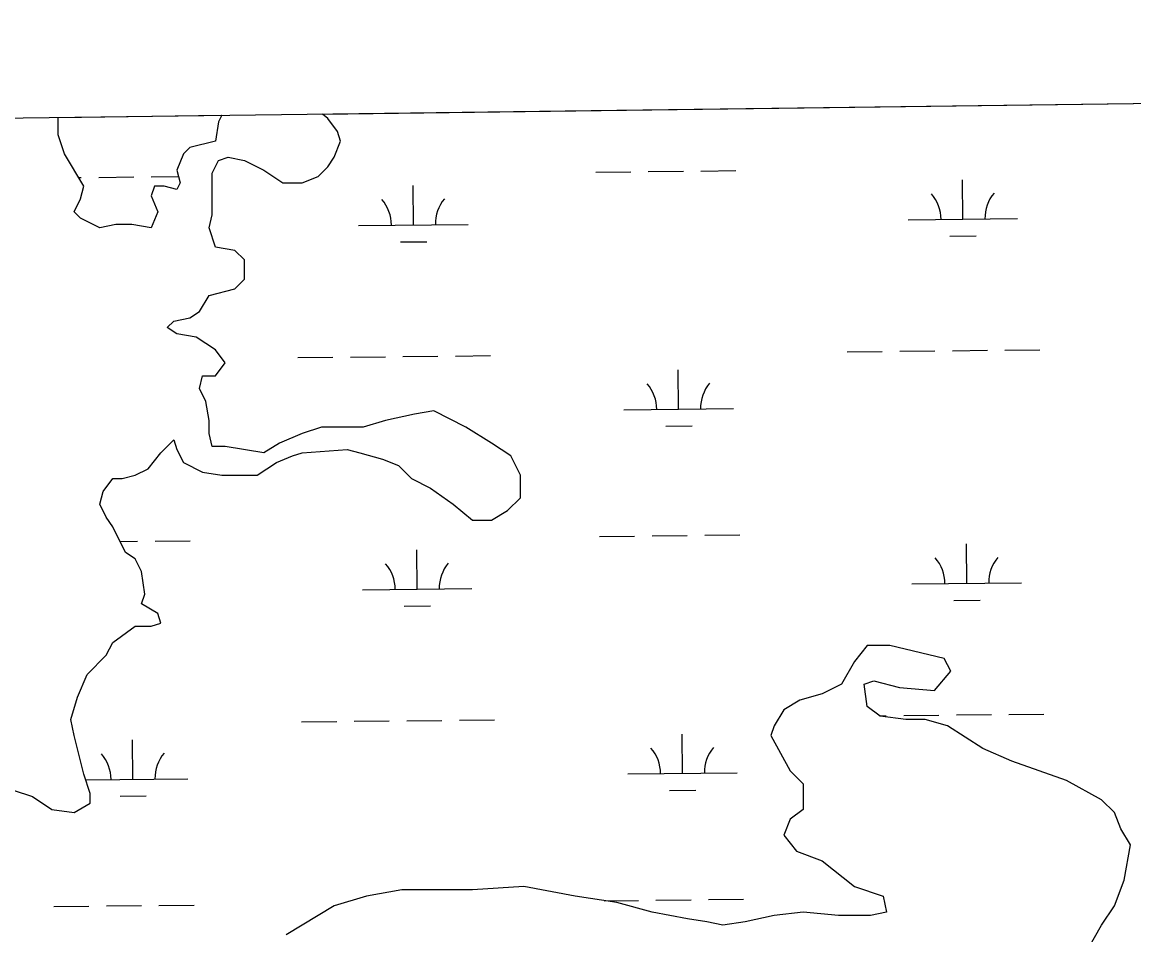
# Model space of a CAD drawing. Extents: x 3734862 to 3772949, y 391520 to 417239.
# Drawn here: x 3760146 to 3761161, y 414565 to 415399 of the extents above; entities that cross this region are included whole.
import ezdxf

# ---------------------------------------------------------------- set-up
doc = ezdxf.new("R2010")
doc.units = 0
for name, color, linetype in [('V-GRID-FRAM', 7, 'Continuous'), ('V-TOPO-SHOR', 7, 'Continuous'), ('V-WETL-SWMP', 7, 'Continuous')]:
    doc.layers.add(name, color=color, linetype=linetype)

msp = doc.modelspace()

# ---------------------------------------------------------------- linework, layer by layer
at = {"layer": 'V-GRID-FRAM'}
msp.add_lwpolyline([(3738832.3, 415033.8), (3770599.2, 415447.4), (3770843.8, 397266.6), (3739061.1, 396852.8), (3738832.3, 415033.8)], dxfattribs=at)
at = {"layer": 'V-TOPO-SHOR'}
for p, q in [((3760328.4, 415313.7), (3760325.4, 415307.8)), ((3760425.1, 415310.7), (3760420.3, 415314.9)), ((3760178.8, 415296), (3760178.8, 415311.7)), ((3760325.4, 415307.8), (3760322.5, 415290.2)), ((3760433.9, 415299), (3760425.1, 415310.7)), ((3760184.7, 415278.4), (3760178.8, 415296)), ((3760436.8, 415290.2), (3760433.9, 415299)), ((3760299, 415284.3), (3760293.2, 415278.4)), ((3760322.5, 415290.2), (3760299, 415284.3)), ((3760431, 415275.5), (3760436.8, 415290.2)), ((3760202.2, 415249.1), (3760184.7, 415278.4)), ((3760293.2, 415278.4), (3760287.3, 415263.7)), ((3760319.5, 415260.8), (3760325.4, 415272.5)), ((3760325.4, 415272.5), (3760334.2, 415275.5)), ((3760334.2, 415275.5), (3760348.9, 415272.5)), ((3760348.9, 415272.5), (3760366.5, 415263.7)), ((3760425.1, 415266.7), (3760431, 415275.5)), ((3760287.3, 415263.7), (3760290.2, 415252)), ((3760366.5, 415263.7), (3760384.1, 415252)), ((3760416.3, 415257.9), (3760425.1, 415266.7)), ((3760290.2, 415252), (3760287.3, 415246.1)), ((3760319.5, 415222.7), (3760319.5, 415260.8)), ((3760384.1, 415252), (3760401.7, 415252)), ((3760401.7, 415252), (3760416.3, 415257.9)), ((3760199.3, 415237.3), (3760202.2, 415249.1)), ((3760266.8, 415249.1), (3760263.8, 415240.3)), ((3760275.6, 415249.1), (3760266.8, 415249.1)), ((3760287.3, 415246.1), (3760275.6, 415249.1)), ((3760193.5, 415225.6), (3760199.3, 415237.3)), ((3760263.8, 415240.3), (3760269.7, 415225.6)), ((3760199.3, 415219.7), (3760193.5, 415225.6)), ((3760269.7, 415225.6), (3760263.8, 415210.9)), ((3760316.6, 415210.9), (3760319.5, 415222.7)), ((3760216.9, 415210.9), (3760199.3, 415219.7)), ((3760231.6, 415213.9), (3760216.9, 415210.9)), ((3760246.2, 415213.9), (3760231.6, 415213.9)), ((3760263.8, 415210.9), (3760246.2, 415213.9)), ((3760322.5, 415193.3), (3760316.6, 415210.9)), ((3760340.1, 415190.4), (3760322.5, 415193.3)), ((3760348.9, 415181.6), (3760340.1, 415190.4)), ((3760348.9, 415164), (3760348.9, 415181.6)), ((3760340.1, 415155.2), (3760348.9, 415164)), ((3760316.6, 415149.3), (3760340.1, 415155.2)), ((3760307.8, 415134.6), (3760316.6, 415149.3)), ((3760299, 415128.8), (3760307.8, 415134.6)), ((3760278.5, 415120), (3760284.4, 415125.8)), ((3760287.3, 415114.1), (3760278.5, 415120)), ((3760284.4, 415125.8), (3760299, 415128.8)), ((3760304.9, 415111.2), (3760287.3, 415114.1)), ((3760322.5, 415099.4), (3760304.9, 415111.2)), ((3760331.3, 415087.7), (3760322.5, 415099.4)), ((3760322.5, 415075.9), (3760331.3, 415087.7)), ((3760307.8, 415064.2), (3760310.7, 415075.9)), ((3760310.7, 415075.9), (3760322.5, 415075.9)), ((3760313.7, 415052.5), (3760307.8, 415064.2)), ((3760316.6, 415034.9), (3760313.7, 415052.5)), ((3760504.3, 415040.7), (3760477.9, 415034.9)), ((3760521.9, 415043.7), (3760504.3, 415040.7)), ((3760551.2, 415029), (3760521.9, 415043.7)), ((3760316.6, 415023.1), (3760316.6, 415034.9)), ((3760419.2, 415029), (3760401.7, 415023.1)), ((3760457.4, 415029), (3760419.2, 415029)), ((3760477.9, 415034.9), (3760457.4, 415029)), ((3760574.7, 415014.3), (3760551.2, 415029)), ((3760319.5, 415011.4), (3760316.6, 415023.1)), ((3760401.7, 415023.1), (3760381.1, 415014.3)), ((3760272.6, 415005.5), (3760284.4, 415017.3)), ((3760284.4, 415017.3), (3760287.3, 415008.5)), ((3760287.3, 415008.5), (3760293.2, 414996.7)), ((3760331.3, 415011.4), (3760319.5, 415011.4)), ((3760366.5, 415005.5), (3760331.3, 415011.4)), ((3760381.1, 415014.3), (3760366.5, 415005.5)), ((3760401.7, 415005.5), (3760442.7, 415008.5)), ((3760442.7, 415008.5), (3760454.4, 415005.5)), ((3760592.3, 415002.6), (3760574.7, 415014.3)), ((3760260.9, 414990.9), (3760272.6, 415005.5)), ((3760378.2, 414996.7), (3760392.9, 415002.6)), ((3760392.9, 415002.6), (3760401.7, 415005.5)), ((3760454.4, 415005.5), (3760475, 414999.7)), ((3760475, 414999.7), (3760489.6, 414993.8)), ((3760601.1, 414985), (3760592.3, 415002.6)), ((3760249.2, 414985), (3760260.9, 414990.9)), ((3760293.2, 414996.7), (3760310.7, 414987.9)), ((3760310.7, 414987.9), (3760328.3, 414985)), ((3760360.6, 414985), (3760378.2, 414996.7)), ((3760489.6, 414993.8), (3760501.4, 414982)), ((3760219.8, 414970.3), (3760228.6, 414982)), ((3760228.6, 414982), (3760237.4, 414982)), ((3760237.4, 414982), (3760249.2, 414985)), ((3760328.3, 414985), (3760360.6, 414985)), ((3760501.4, 414982), (3760518.9, 414973.2)), ((3760601.1, 414964.4), (3760601.1, 414985)), ((3760216.9, 414958.6), (3760219.8, 414970.3)), ((3760518.9, 414973.2), (3760539.5, 414958.6)), ((3760222.8, 414946.8), (3760216.9, 414958.6)), ((3760539.5, 414958.6), (3760557.1, 414943.9)), ((3760589.3, 414952.7), (3760601.1, 414964.4)), ((3760228.6, 414938), (3760222.8, 414946.8)), ((3760574.7, 414943.9), (3760589.3, 414952.7)), ((3760240.4, 414914.6), (3760228.6, 414938)), ((3760557.1, 414943.9), (3760574.7, 414943.9)), ((3760249.2, 414908.7), (3760240.4, 414914.6)), ((3760255, 414897), (3760249.2, 414908.7)), ((3760258, 414876.4), (3760255, 414897)), ((3760255, 414867.6), (3760258, 414876.4)), ((3760269.7, 414858.8), (3760255, 414867.6)), ((3760272.6, 414850), (3760269.7, 414858.8)), ((3760228.6, 414832.4), (3760249.2, 414847.1)), ((3760249.2, 414847.1), (3760263.8, 414847.1)), ((3760263.8, 414847.1), (3760272.6, 414850)), ((3760222.8, 414820.7), (3760228.6, 414832.4)), ((3760917.8, 414829.5), (3760906, 414814.8)), ((3760938.3, 414829.5), (3760917.8, 414829.5)), ((3760988.1, 414817.7), (3760938.3, 414829.5)), ((3760205.2, 414803.1), (3760222.8, 414820.7)), ((3760994, 414806), (3760988.1, 414817.7)), ((3760906, 414814.8), (3760894.3, 414794.3)), ((3760979.3, 414788.4), (3760994, 414806)), ((3760196.4, 414782.5), (3760205.2, 414803.1)), ((3760914.8, 414794.3), (3760923.6, 414797.2)), ((3760923.6, 414797.2), (3760947.1, 414791.3)), ((3760876.7, 414785.4), (3760856.2, 414779.6)), ((3760894.3, 414794.3), (3760876.7, 414785.4)), ((3760917.8, 414773.7), (3760914.8, 414794.3)), ((3760947.1, 414791.3), (3760979.3, 414788.4)), ((3760190.5, 414762), (3760196.4, 414782.5)), ((3760856.2, 414779.6), (3760841.5, 414770.8)), ((3760841.5, 414770.8), (3760832.7, 414756.1)), ((3760929.5, 414764.9), (3760917.8, 414773.7)), ((3760952.9, 414762), (3760929.5, 414764.9)), ((3760193.5, 414747.3), (3760190.5, 414762)), ((3760832.7, 414756.1), (3760829.8, 414747.3)), ((3760970.5, 414762), (3760952.9, 414762)), ((3760991.1, 414756.1), (3760970.5, 414762)), ((3761023.3, 414735.6), (3760991.1, 414756.1)), ((3760202.2, 414712.1), (3760193.5, 414747.3)), ((3760829.8, 414747.3), (3760847.4, 414715)), ((3761049.7, 414723.8), (3761023.3, 414735.6)), ((3761099.6, 414706.2), (3761049.7, 414723.8)), ((3760847.4, 414715), (3760859.1, 414703.3)), ((3760208.1, 414694.5), (3760202.2, 414712.1)), ((3760859.1, 414703.3), (3760859.1, 414679.8)), ((3761131.8, 414688.6), (3761099.6, 414706.2)), ((3760137.7, 414697.4), (3760155.3, 414691.6)), ((3760208.1, 414685.7), (3760208.1, 414694.5)), ((3760155.3, 414691.6), (3760172.9, 414679.8)), ((3760193.5, 414676.9), (3760208.1, 414685.7)), ((3761143.5, 414676.9), (3761131.8, 414688.6)), ((3760172.9, 414679.8), (3760193.5, 414676.9)), ((3760859.1, 414679.8), (3760847.4, 414671)), ((3761149.4, 414662.2), (3761143.5, 414676.9)), ((3760847.4, 414671), (3760841.5, 414656.3)), ((3760841.5, 414656.3), (3760853.2, 414641.7)), ((3761158.2, 414647.5), (3761149.4, 414662.2)), ((3761152.3, 414615.3), (3761158.2, 414647.5)), ((3760853.2, 414641.7), (3760876.7, 414632.9)), ((3760876.7, 414632.9), (3760906, 414609.4)), ((3761143.5, 414591.8), (3761152.3, 414615.3)), ((3760492.6, 414606.5), (3760460.3, 414600.6)), ((3760557.1, 414606.5), (3760492.6, 414606.5)), ((3760604, 414609.4), (3760557.1, 414606.5)), ((3760650.9, 414600.6), (3760604, 414609.4)), ((3760906, 414609.4), (3760932.4, 414600.6)), ((3760431, 414591.8), (3760387, 414565.4)), ((3760460.3, 414600.6), (3760431, 414591.8)), ((3760689, 414594.7), (3760650.9, 414600.6)), ((3760721.3, 414585.9), (3760689, 414594.7)), ((3760932.4, 414600.6), (3760935.3, 414585.9)), ((3761131.8, 414574.2), (3761143.5, 414591.8)), ((3760753.5, 414580), (3760721.3, 414585.9)), ((3760832.7, 414583), (3760806.3, 414577.1)), ((3760859.1, 414585.9), (3760832.7, 414583)), ((3760891.4, 414583), (3760859.1, 414585.9)), ((3760920.7, 414583), (3760891.4, 414583)), ((3760935.3, 414585.9), (3760920.7, 414583)), ((3760771.1, 414577.1), (3760753.5, 414580)), ((3760785.8, 414574.2), (3760771.1, 414577.1)), ((3760806.3, 414577.1), (3760785.8, 414574.2)), ((3761120.1, 414553.6), (3761131.8, 414574.2))]:
    msp.add_line(p, q, dxfattribs=at)
at = {"layer": 'V-WETL-SWMP'}
for p, q in [((3760420.3, 415314.9), (3761241.3, 415325.5)), ((3760178.8, 415311.7), (3760328.4, 415313.7)), ((3760328.4, 415313.7), (3760325.4, 415307.8)), ((3760425.1, 415310.7), (3760420.3, 415314.9)), ((3760178.8, 415296), (3760178.8, 415311.7)), ((3760325.4, 415307.8), (3760322.5, 415290.2)), ((3760433.9, 415299), (3760425.1, 415310.7)), ((3760184.7, 415278.4), (3760178.8, 415296)), ((3760436.8, 415290.2), (3760433.9, 415299)), ((3760299, 415284.3), (3760293.2, 415278.4)), ((3760322.5, 415290.2), (3760299, 415284.3)), ((3760431, 415275.5), (3760436.8, 415290.2)), ((3760202.2, 415249.1), (3760184.7, 415278.4)), ((3760293.2, 415278.4), (3760287.3, 415263.7)), ((3760319.5, 415260.8), (3760325.4, 415272.5)), ((3760325.4, 415272.5), (3760334.2, 415275.5)), ((3760334.2, 415275.5), (3760348.9, 415272.5)), ((3760348.9, 415272.5), (3760366.5, 415263.7)), ((3760425.1, 415266.7), (3760431, 415275.5)), ((3760287.3, 415263.7), (3760290.2, 415252)), ((3760366.5, 415263.7), (3760384.1, 415252)), ((3760416.3, 415257.9), (3760425.1, 415266.7)), ((3760669.8, 415261.8), (3760701.8, 415262.1)), ((3760717.8, 415262.3), (3760749.8, 415262.7)), ((3760765.8, 415262.8), (3760797.8, 415263.2)), ((3760197.6, 415256.8), (3760199.9, 415256.8)), ((3760215.9, 415257), (3760247.9, 415257.4)), ((3760263.9, 415257.5), (3760288.8, 415257.8)), ((3760290.2, 415252), (3760287.3, 415246.1)), ((3760319.5, 415222.7), (3760319.5, 415260.8)), ((3760384.1, 415252), (3760401.7, 415252)), ((3760401.7, 415252), (3760416.3, 415257.9)), ((3761005.1, 415218.9), (3761004.7, 415254.9)), ((3760199.3, 415237.3), (3760202.2, 415249.1)), ((3760266.8, 415249.1), (3760263.8, 415240.3)), ((3760275.6, 415249.1), (3760266.8, 415249.1)), ((3760287.3, 415246.1), (3760275.6, 415249.1)), ((3760503.2, 415213.6), (3760502.9, 415249.6)), ((3760193.5, 415225.6), (3760199.3, 415237.3)), ((3760263.8, 415240.3), (3760269.7, 415225.6)), ((3760199.3, 415219.7), (3760193.5, 415225.6)), ((3760269.7, 415225.6), (3760263.8, 415210.9)), ((3760316.6, 415210.9), (3760319.5, 415222.7)), ((3760216.9, 415210.9), (3760199.3, 415219.7)), ((3760231.6, 415213.9), (3760216.9, 415210.9)), ((3760246.2, 415213.9), (3760231.6, 415213.9)), ((3760263.8, 415210.9), (3760246.2, 415213.9)), ((3760322.5, 415193.3), (3760316.6, 415210.9)), ((3760453.2, 415213.1), (3760553.2, 415214.1)), ((3760955.1, 415218.4), (3761055.1, 415219.4)), ((3760993.3, 415203.4), (3761017.3, 415203.6)), ((3760340.1, 415190.4), (3760322.5, 415193.3)), ((3760491.4, 415198.1), (3760515.4, 415198.3)), ((3760348.9, 415181.6), (3760340.1, 415190.4)), ((3760348.9, 415164), (3760348.9, 415181.6)), ((3760340.1, 415155.2), (3760348.9, 415164)), ((3760316.6, 415149.3), (3760340.1, 415155.2)), ((3760307.8, 415134.6), (3760316.6, 415149.3)), ((3760299, 415128.8), (3760307.8, 415134.6)), ((3760278.5, 415120), (3760284.4, 415125.8)), ((3760287.3, 415114.1), (3760278.5, 415120)), ((3760284.4, 415125.8), (3760299, 415128.8)), ((3760304.9, 415111.2), (3760287.3, 415114.1)), ((3760322.5, 415099.4), (3760304.9, 415111.2)), ((3760331.3, 415087.7), (3760322.5, 415099.4)), ((3760995.5, 415098.7), (3761027.5, 415099.1)), ((3761043.5, 415099.2), (3761075.5, 415099.6)), ((3760397.7, 415092.4), (3760429.7, 415092.8)), ((3760445.7, 415092.9), (3760477.7, 415093.3)), ((3760493.7, 415093.4), (3760525.7, 415093.8)), ((3760541.7, 415093.9), (3760573.7, 415094.3)), ((3760899.5, 415097.7), (3760931.5, 415098.1)), ((3760947.5, 415098.2), (3760979.5, 415098.6)), ((3760322.5, 415075.9), (3760331.3, 415087.7)), ((3760745.5, 415045.4), (3760745.1, 415081.4)), ((3760307.8, 415064.2), (3760310.7, 415075.9)), ((3760310.7, 415075.9), (3760322.5, 415075.9)), ((3760313.7, 415052.5), (3760307.8, 415064.2)), ((3760316.6, 415034.9), (3760313.7, 415052.5)), ((3760504.3, 415040.7), (3760477.9, 415034.9)), ((3760521.9, 415043.7), (3760504.3, 415040.7)), ((3760551.2, 415029), (3760521.9, 415043.7)), ((3760695.5, 415044.8), (3760795.5, 415045.9)), ((3760316.6, 415023.1), (3760316.6, 415034.9)), ((3760419.2, 415029), (3760401.7, 415023.1)), ((3760457.4, 415029), (3760419.2, 415029)), ((3760477.9, 415034.9), (3760457.4, 415029)), ((3760574.7, 415014.3), (3760551.2, 415029)), ((3760733.7, 415029.8), (3760757.7, 415030.1)), ((3760319.5, 415011.4), (3760316.6, 415023.1)), ((3760401.7, 415023.1), (3760381.1, 415014.3)), ((3760272.6, 415005.5), (3760284.4, 415017.3)), ((3760284.4, 415017.3), (3760287.3, 415008.5)), ((3760287.3, 415008.5), (3760293.2, 414996.7)), ((3760331.3, 415011.4), (3760319.5, 415011.4)), ((3760366.5, 415005.5), (3760331.3, 415011.4)), ((3760381.1, 415014.3), (3760366.5, 415005.5)), ((3760401.7, 415005.5), (3760442.7, 415008.5)), ((3760442.7, 415008.5), (3760454.4, 415005.5)), ((3760592.3, 415002.6), (3760574.7, 415014.3)), ((3760260.9, 414990.9), (3760272.6, 415005.5)), ((3760378.2, 414996.7), (3760392.9, 415002.6)), ((3760392.9, 415002.6), (3760401.7, 415005.5)), ((3760454.4, 415005.5), (3760475, 414999.7)), ((3760475, 414999.7), (3760489.6, 414993.8)), ((3760601.1, 414985), (3760592.3, 415002.6)), ((3760249.2, 414985), (3760260.9, 414990.9)), ((3760293.2, 414996.7), (3760310.7, 414987.9)), ((3760310.7, 414987.9), (3760328.3, 414985)), ((3760360.6, 414985), (3760378.2, 414996.7)), ((3760489.6, 414993.8), (3760501.4, 414982)), ((3760219.8, 414970.3), (3760228.6, 414982)), ((3760228.6, 414982), (3760237.4, 414982)), ((3760237.4, 414982), (3760249.2, 414985)), ((3760328.3, 414985), (3760360.6, 414985)), ((3760501.4, 414982), (3760518.9, 414973.2)), ((3760601.1, 414964.4), (3760601.1, 414985)), ((3760216.9, 414958.6), (3760219.8, 414970.3)), ((3760518.9, 414973.2), (3760539.5, 414958.6)), ((3760222.8, 414946.8), (3760216.9, 414958.6)), ((3760539.5, 414958.6), (3760557.1, 414943.9)), ((3760589.3, 414952.7), (3760601.1, 414964.4)), ((3760228.6, 414938), (3760222.8, 414946.8)), ((3760574.7, 414943.9), (3760589.3, 414952.7)), ((3760240.4, 414914.6), (3760228.6, 414938)), ((3760557.1, 414943.9), (3760574.7, 414943.9)), ((3760673.3, 414929.2), (3760705.3, 414929.5)), ((3760721.3, 414929.7), (3760753.3, 414930)), ((3760769.3, 414930.2), (3760801.3, 414930.5)), ((3760235.4, 414924.5), (3760251.4, 414924.7)), ((3760267.4, 414924.9), (3760299.4, 414925.2)), ((3760506.8, 414881), (3760506.4, 414917)), ((3761008.6, 414886.3), (3761008.3, 414922.3)), ((3760249.2, 414908.7), (3760240.4, 414914.6)), ((3760255, 414897), (3760249.2, 414908.7)), ((3760258, 414876.4), (3760255, 414897)), ((3760958.6, 414885.7), (3761058.6, 414886.8)), ((3760255, 414867.6), (3760258, 414876.4)), ((3760456.8, 414880.4), (3760556.7, 414881.5)), ((3760269.7, 414858.8), (3760255, 414867.6)), ((3760494.9, 414865.4), (3760518.9, 414865.7)), ((3760996.8, 414870.7), (3761020.8, 414871)), ((3760272.6, 414850), (3760269.7, 414858.8)), ((3760228.6, 414832.4), (3760249.2, 414847.1)), ((3760249.2, 414847.1), (3760263.8, 414847.1)), ((3760263.8, 414847.1), (3760272.6, 414850)), ((3760222.8, 414820.7), (3760228.6, 414832.4)), ((3760917.8, 414829.5), (3760906, 414814.8)), ((3760938.3, 414829.5), (3760917.8, 414829.5)), ((3760988.1, 414817.7), (3760938.3, 414829.5)), ((3760205.2, 414803.1), (3760222.8, 414820.7)), ((3760994, 414806), (3760988.1, 414817.7)), ((3760906, 414814.8), (3760894.3, 414794.3)), ((3760979.3, 414788.4), (3760994, 414806)), ((3760196.4, 414782.5), (3760205.2, 414803.1)), ((3760914.8, 414794.3), (3760923.6, 414797.2)), ((3760923.6, 414797.2), (3760947.1, 414791.3)), ((3760876.7, 414785.4), (3760856.2, 414779.6)), ((3760894.3, 414794.3), (3760876.7, 414785.4)), ((3760917.8, 414773.7), (3760914.8, 414794.3)), ((3760947.1, 414791.3), (3760979.3, 414788.4)), ((3760190.5, 414762), (3760196.4, 414782.5)), ((3760856.2, 414779.6), (3760841.5, 414770.8)), ((3760841.5, 414770.8), (3760832.7, 414756.1)), ((3760929.5, 414764.9), (3760917.8, 414773.7)), ((3760928.9, 414765.3), (3760935.1, 414765.4)), ((3760952.9, 414762), (3760929.5, 414764.9)), ((3760951.1, 414765.6), (3760983.1, 414765.9)), ((3760999.1, 414766.1), (3761031.1, 414766.4)), ((3761047.1, 414766.6), (3761079.1, 414766.9)), ((3760193.5, 414747.3), (3760190.5, 414762)), ((3760401.2, 414759.8), (3760433.2, 414760.1)), ((3760449.2, 414760.3), (3760481.2, 414760.6)), ((3760497.2, 414760.8), (3760529.2, 414761.1)), ((3760545.2, 414761.3), (3760577.2, 414761.6)), ((3760832.7, 414756.1), (3760829.8, 414747.3)), ((3760970.5, 414762), (3760952.9, 414762)), ((3760991.1, 414756.1), (3760970.5, 414762)), ((3761023.3, 414735.6), (3760991.1, 414756.1)), ((3760202.2, 414712.1), (3760193.5, 414747.3)), ((3760749, 414712.7), (3760748.6, 414748.7)), ((3760829.8, 414747.3), (3760847.4, 414715)), ((3760247.1, 414707.4), (3760246.8, 414743.4)), ((3761049.7, 414723.8), (3761023.3, 414735.6)), ((3761099.6, 414706.2), (3761049.7, 414723.8)), ((3760847.4, 414715), (3760859.1, 414703.3)), ((3760208.1, 414694.5), (3760202.2, 414712.1)), ((3760204, 414706.9), (3760297.1, 414707.9)), ((3760699, 414712.2), (3760799, 414713.2)), ((3760859.1, 414703.3), (3760859.1, 414679.8)), ((3761131.8, 414688.6), (3761099.6, 414706.2)), ((3760137.7, 414697.4), (3760155.3, 414691.6)), ((3760208.1, 414685.7), (3760208.1, 414694.5)), ((3760737.2, 414697.1), (3760761.2, 414697.4)), ((3760155.3, 414691.6), (3760172.9, 414679.8)), ((3760193.5, 414676.9), (3760208.1, 414685.7)), ((3760235.3, 414691.8), (3760259.3, 414692.1)), ((3761143.5, 414676.9), (3761131.8, 414688.6)), ((3760172.9, 414679.8), (3760193.5, 414676.9)), ((3760859.1, 414679.8), (3760847.4, 414671)), ((3761149.4, 414662.2), (3761143.5, 414676.9)), ((3760847.4, 414671), (3760841.5, 414656.3)), ((3760841.5, 414656.3), (3760853.2, 414641.7)), ((3761158.2, 414647.5), (3761149.4, 414662.2)), ((3761152.3, 414615.3), (3761158.2, 414647.5)), ((3760853.2, 414641.7), (3760876.7, 414632.9)), ((3760876.7, 414632.9), (3760906, 414609.4)), ((3761143.5, 414591.8), (3761152.3, 414615.3)), ((3760492.6, 414606.5), (3760460.3, 414600.6)), ((3760557.1, 414606.5), (3760492.6, 414606.5)), ((3760604, 414609.4), (3760557.1, 414606.5)), ((3760650.9, 414600.6), (3760604, 414609.4)), ((3760906, 414609.4), (3760932.4, 414600.6)), ((3760175, 414591.2), (3760206.9, 414591.5)), ((3760222.9, 414591.7), (3760254.9, 414592)), ((3760270.9, 414592.2), (3760302.9, 414592.5)), ((3760431, 414591.8), (3760387, 414565.4)), ((3760460.3, 414600.6), (3760431, 414591.8)), ((3760689, 414594.7), (3760650.9, 414600.6)), ((3760677.4, 414596.5), (3760708.8, 414596.8)), ((3760721.3, 414585.9), (3760689, 414594.7)), ((3760724.8, 414597), (3760756.8, 414597.3)), ((3760772.8, 414597.5), (3760804.8, 414597.8)), ((3760932.4, 414600.6), (3760935.3, 414585.9)), ((3761131.8, 414574.2), (3761143.5, 414591.8)), ((3760753.5, 414580), (3760721.3, 414585.9)), ((3760832.7, 414583), (3760806.3, 414577.1)), ((3760859.1, 414585.9), (3760832.7, 414583)), ((3760891.4, 414583), (3760859.1, 414585.9)), ((3760920.7, 414583), (3760891.4, 414583)), ((3760935.3, 414585.9), (3760920.7, 414583)), ((3760771.1, 414577.1), (3760753.5, 414580)), ((3760785.8, 414574.2), (3760771.1, 414577.1)), ((3760806.3, 414577.1), (3760785.8, 414574.2)), ((3761120.1, 414553.6), (3761131.8, 414574.2))]:
    msp.add_line(p, q, dxfattribs=at)
for centre, start, end in [((3760949.9, 415218.8), 359.8334, 41.377), ((3761060.4, 415220), 139.8334, 181.377), ((3760448, 415213.5), 359.8334, 41.377), ((3760558.5, 415214.7), 139.8334, 181.377), ((3760800.7, 415046.4), 139.8334, 181.377), ((3760690.3, 415045.2), 359.8334, 41.377), ((3760953.4, 414886.2), 359.8334, 41.377), ((3761063.9, 414887.3), 139.8334, 181.377), ((3760451.5, 414880.9), 359.8334, 41.377), ((3760562, 414882), 139.8334, 181.377), ((3760693.8, 414712.6), 359.8334, 41.377), ((3760804.2, 414713.8), 139.8334, 181.377), ((3760191.9, 414707.3), 359.8334, 41.377), ((3760302.4, 414708.5), 139.8334, 181.377)]:
    msp.add_arc(centre, 35.2, start, end, dxfattribs=at)

doc.saveas('drawing.dxf')
